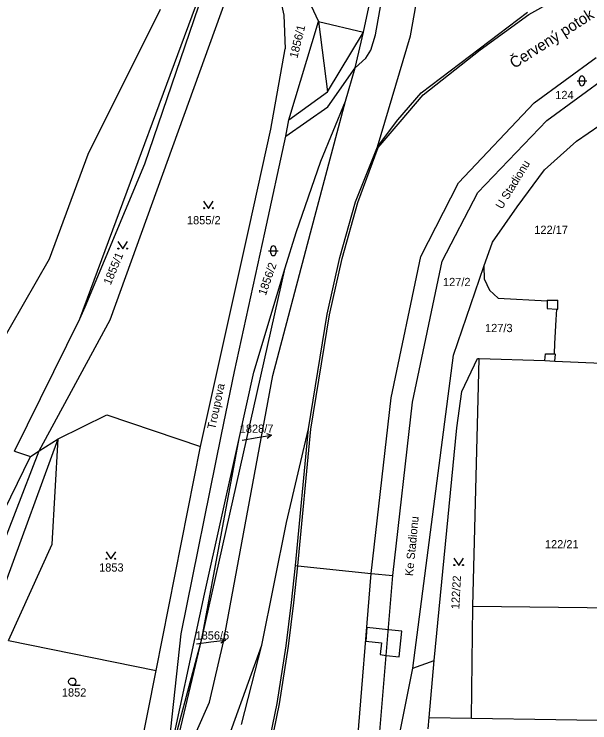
# Model space of a CAD drawing. Extents: x -785744 to -782822, y -1067550 to -1063910.
# Drawn here: x -783553.3 to -783434.4, y -1065048.6 to -1064902.2 of the extents above; entities that cross this region are included whole.
import ezdxf

# ---------------------------------------------------------------- set-up
doc = ezdxf.new("R2010")
doc.units = 0
for name, color, linetype in [('Hranice parcel', 7, 'Continuous'), ('Parcelní čísla', 7, 'Continuous'), ('Pop_ČP_popisy', 7, 'Continuous'), ('Vnitřní kresba', 7, 'Continuous'), ('Věcná břemena k části', 7, 'Continuous'), ('Značky kultur', 7, 'Continuous')]:
    doc.layers.add(name, color=color, linetype=linetype)

msp = doc.modelspace()

# ---------------------------------------------------------------- linework, layer by layer
at = {"layer": 'Hranice parcel'}
for p, q in [((-783538.04, -1064931.1), (-783523.1, -1064901.15)), ((-783545.98, -1064952.75), (-783538.04, -1064931.1)), ((-783575.44, -1065003.73), (-783545.98, -1064952.75))]:
    msp.add_line(p, q, dxfattribs=at)
for points in [[(-783499.51, -1064884.38), (-783490.48, -1064903.67)], [(-783471.49, -1064906.69), (-783467.9, -1064886.57)], [(-783539.74, -1064965.15), (-783511.32, -1064888.33)], [(-783533.48, -1064965.38), (-783505.26, -1064887.15)], [(-783481.18, -1064905.88), (-783477.75, -1064889.71)], [(-783498.87, -1064896.64), (-783497.64, -1064902.39)], [(-783469.27, -1064918.46), (-783447.3, -1064901.74)], [(-783497.64, -1064902.39), (-783497.32, -1064909.38)], [(-783496.57, -1064924.02), (-783490.48, -1064903.67)], [(-783490.48, -1064903.67), (-783488.59, -1064918.22)], [(-783488.59, -1064918.22), (-783481.18, -1064905.88)], [(-783482.9, -1064913.3), (-783481.18, -1064905.88)], [(-783478.28, -1064929.62), (-783471.49, -1064906.69)], [(-783500.31, -1064925.98), (-783497.32, -1064909.38)], [(-783445.96, -1064920.48), (-783433.11, -1064911.15)], [(-783484.87, -1064920.18), (-783482.9, -1064913.3)], [(-783443.35, -1064924.13), (-783430.48, -1064914.8)], [(-783474.07, -1064924.03), (-783469.27, -1064918.46)], [(-783490, -1064932.55), (-783484.87, -1064920.18)], [(-783461.55, -1064937.01), (-783445.96, -1064920.48)], [(-783437.22, -1064928.4), (-783429.93, -1064923.44)], [(-783497.23, -1064927.39), (-783496.57, -1064924.02)], [(-783478.28, -1064929.62), (-783474.07, -1064924.03)], [(-783457.58, -1064939.04), (-783443.35, -1064924.13)], [(-783504.81, -1064946.28), (-783500.31, -1064925.98)], [(-783501.56, -1064947.4), (-783497.23, -1064927.39)], [(-783443.83, -1064934.34), (-783437.22, -1064928.4)], [(-783482.83, -1064940.99), (-783478.28, -1064929.62)], [(-783495.09, -1064947.27), (-783490, -1064932.55)], [(-783449.41, -1064942), (-783443.83, -1064934.34)], [(-783469.34, -1064952.28), (-783461.55, -1064937.01)], [(-783464.9, -1064953.22), (-783457.58, -1064939.04)], [(-783486.09, -1064952.5), (-783482.83, -1064940.99)], [(-783454.51, -1064949.3), (-783449.41, -1064942)], [(-783514.84, -1064991.54), (-783504.81, -1064946.28)], [(-783507.81, -1064976.02), (-783501.56, -1064947.4)], [(-783497.32, -1064954.63), (-783495.09, -1064947.27)], [(-783456.33, -1064954.34), (-783454.51, -1064949.3)], [(-783488.71, -1064964.21), (-783486.09, -1064952.5)], [(-783475.47, -1064981.45), (-783469.34, -1064952.28)], [(-783471.03, -1064982.39), (-783464.9, -1064953.22)], [(-783462.59, -1064972.66), (-783456.33, -1064954.34)], [(-783456.33, -1064954.34), (-783456.29, -1064956.86)], [(-783514.53, -1065031.25), (-783497.32, -1064954.63)], [(-783503.85, -1064976.14), (-783497.32, -1064954.63)], [(-783456.29, -1064956.86), (-783455.16, -1064959.24)], [(-783455.16, -1064959.24), (-783453.34, -1064960.9)], [(-783453.34, -1064960.9), (-783443.27, -1064961.41)], [(-783443.27, -1064961.41), (-783443.23, -1064963.04)], [(-783443.23, -1064963.04), (-783441.24, -1064963.15)], [(-783441.36, -1064965.32), (-783441.24, -1064963.15)], [(-783492.53, -1064987.86), (-783488.71, -1064964.21)], [(-783553.24, -1064992.51), (-783539.74, -1064965.15)], [(-783548.17, -1064992.43), (-783533.48, -1064965.38)], [(-783441.63, -1064970.21), (-783441.36, -1064965.32)], [(-783441.76, -1064972.4), (-783441.63, -1064970.21)], [(-783471.02, -1065037.32), (-783462.59, -1064972.66)], [(-783460.89, -1064980.19), (-783457.66, -1064973.33)], [(-783457.66, -1064973.33), (-783457.31, -1064973.34)], [(-783457.46, -1064978.98), (-783457.31, -1064973.34)], [(-783457.31, -1064973.34), (-783443.73, -1064973.74)], [(-783443.73, -1064973.74), (-783443.58, -1064972.34)], [(-783443.58, -1064972.34), (-783441.76, -1064972.4)], [(-783443.73, -1064973.74), (-783441.69, -1064973.89)], [(-783441.69, -1064973.89), (-783432.05, -1064974.33)], [(-783510.48, -1064989.06), (-783507.81, -1064976.02)], [(-783506.88, -1064989.89), (-783503.85, -1064976.14)], [(-783458.63, -1065024.51), (-783457.46, -1064978.98)], [(-783461.92, -1064987.64), (-783460.89, -1064980.19)], [(-783479.58, -1065017.78), (-783475.47, -1064981.45)], [(-783475.1, -1065018.21), (-783471.03, -1064982.39)], [(-783544.22, -1064989.94), (-783534.18, -1064984.98)], [(-783534.18, -1064984.98), (-783514.84, -1064991.54)], [(-783497.09, -1065007.24), (-783492.53, -1064987.86)], [(-783495.21, -1065016.12), (-783492.53, -1064987.86)], [(-783466.55, -1065035.74), (-783461.92, -1064987.64)], [(-783518.81, -1065030.21), (-783510.48, -1064989.06)], [(-783555.01, -1065019.55), (-783544.22, -1064989.94)], [(-783548.17, -1064992.43), (-783544.22, -1064989.94)], [(-783545.48, -1065011.72), (-783544.22, -1064989.94)], [(-783514.53, -1065031.25), (-783506.88, -1064989.89)], [(-783514.02, -1065022.07), (-783506.88, -1064989.89)], [(-783557.99, -1065017.77), (-783548.17, -1064992.43)], [(-783553.24, -1064992.51), (-783549.97, -1064993.56)], [(-783549.97, -1064993.56), (-783548.17, -1064992.43)], [(-783524.01, -1065037.82), (-783514.84, -1064991.54)], [(-783562.19, -1065018.56), (-783549.97, -1064993.56)], [(-783502.14, -1065032.55), (-783497.09, -1065007.24)], [(-783554.46, -1065031.61), (-783545.48, -1065011.72)], [(-783496.04, -1065023.77), (-783495.21, -1065016.12)], [(-783482.56, -1065054.25), (-783479.58, -1065017.78)], [(-783477.98, -1065052.91), (-783475.1, -1065018.21)], [(-783521.94, -1065058.84), (-783514.02, -1065022.07)], [(-783497.17, -1065032.71), (-783496.04, -1065023.77)], [(-783458.88, -1065047.67), (-783458.63, -1065024.51)], [(-783521.94, -1065058.84), (-783518.81, -1065030.21)], [(-783554.46, -1065031.61), (-783524.01, -1065037.82)], [(-783521.94, -1065058.84), (-783514.53, -1065031.25)], [(-783520.86, -1065057.92), (-783514.53, -1065031.25)], [(-783506.35, -1065048.95), (-783502.14, -1065032.55)], [(-783499.02, -1065044.63), (-783497.17, -1065032.71)], [(-783471.02, -1065037.32), (-783466.55, -1065035.74)], [(-783467.63, -1065047.54), (-783466.55, -1065035.74)], [(-783529.45, -1065065.23), (-783524.01, -1065037.82)], [(-783477.5, -1065070.05), (-783471.02, -1065037.32)], [(-783500.79, -1065053.34), (-783499.02, -1065044.63)], [(-783467.85, -1065049.9), (-783467.63, -1065047.54)], [(-783467.63, -1065047.54), (-783458.88, -1065047.67)], [(-783458.88, -1065047.67), (-783424.02, -1065048.18)]]:
    msp.add_lwpolyline(points, dxfattribs=at)
at = {"layer": 'Pop_ČP_popisy'}
for p, q in [((-783503.11, -1064989.69), (-783500.15, -1064989.2)), ((-783512.68, -1065031.91), (-783509.7, -1065031.53))]:
    msp.add_line(p, q, dxfattribs=at)
for points in [[(-783501.22, -1064988.87), (-783500.15, -1064989.2), (-783501.05, -1064989.85)], [(-783506.2, -1064990.21), (-783503.11, -1064989.69)], [(-783515.64, -1065032.28), (-783512.68, -1065031.91)], [(-783510.76, -1065031.16), (-783509.7, -1065031.53), (-783510.63, -1065032.16)]]:
    msp.add_lwpolyline(points, dxfattribs=at)
at = {"layer": 'Vnitřní kresba'}
for points in [[(-783478.7, -1064906.42), (-783472.96, -1064874.3)], [(-783526.3, -1064933.08), (-783512.4, -1064892.33)], [(-783447.01, -1064902.27), (-783436.79, -1064896.5)], [(-783457.08, -1064909.54), (-783447.01, -1064902.27)], [(-783490.48, -1064903.67), (-783481.18, -1064905.88)], [(-783479.66, -1064909.59), (-783478.7, -1064906.42)], [(-783480.72, -1064911.3), (-783479.66, -1064909.59)], [(-783468.82, -1064918.84), (-783457.08, -1064909.54)], [(-783482.9, -1064913.3), (-783480.72, -1064911.3)], [(-783488.53, -1064921.33), (-783482.9, -1064913.3)], [(-783496.57, -1064924.02), (-783488.59, -1064918.22)], [(-783473.62, -1064924.41), (-783468.82, -1064918.84)], [(-783492.09, -1064947.38), (-783484.87, -1064920.18)], [(-783497.23, -1064927.39), (-783488.53, -1064921.33)], [(-783478.12, -1064929.74), (-783473.62, -1064924.41)], [(-783482.35, -1064941.13), (-783478.12, -1064929.74)], [(-783538.68, -1064962.67), (-783526.3, -1064933.08)], [(-783485.61, -1064952.64), (-783482.35, -1064941.13)], [(-783499.88, -1064976.88), (-783492.09, -1064947.38)], [(-783488.22, -1064964.29), (-783485.61, -1064952.64)], [(-783443.27, -1064961.29), (-783443.27, -1064961.41)], [(-783443.27, -1064961.29), (-783441.02, -1064961.29)], [(-783441.02, -1064963.16), (-783441.02, -1064961.29)], [(-783539.74, -1064965.15), (-783538.68, -1064962.67)], [(-783441.24, -1064963.15), (-783441.02, -1064963.16)], [(-783492.04, -1064987.94), (-783488.22, -1064964.29)], [(-783441.76, -1064972.4), (-783441.56, -1064972.41)], [(-783441.69, -1064973.89), (-783441.56, -1064972.41)], [(-783510.06, -1065031.92), (-783499.88, -1064976.88)], [(-783494.72, -1065016.18), (-783492.04, -1064987.94)], [(-783495.55, -1065023.83), (-783494.72, -1065016.18)], [(-783495.21, -1065016.12), (-783494.72, -1065016.18)], [(-783494.72, -1065016.18), (-783479.58, -1065017.78)], [(-783479.58, -1065017.78), (-783475.1, -1065018.21)], [(-783496.68, -1065032.79), (-783495.55, -1065023.83)], [(-783458.63, -1065024.51), (-783423.25, -1065024.92)], [(-783512.95, -1065044.33), (-783510.06, -1065031.92)], [(-783511.02, -1065057.21), (-783502.14, -1065032.55)], [(-783498.53, -1065044.71), (-783496.68, -1065032.79)], [(-783515.67, -1065050.42), (-783512.95, -1065044.33)], [(-783500.31, -1065053.48), (-783498.53, -1065044.71)]]:
    msp.add_lwpolyline(points, dxfattribs=at)
at = {"layer": 'Věcná břemena k části'}
for points in [[(-783480.49, -1065028.91), (-783480.72, -1065031.74)], [(-783476.03, -1065029.38), (-783480.49, -1065028.91)], [(-783473.26, -1065029.67), (-783476.03, -1065029.38)], [(-783473.83, -1065035.02), (-783473.26, -1065029.67)], [(-783480.72, -1065031.74), (-783477.45, -1065032.09)], [(-783477.45, -1065032.09), (-783477.73, -1065034.53)], [(-783477.73, -1065034.53), (-783476.47, -1065034.69)], [(-783476.47, -1065034.69), (-783473.83, -1065035.02)]]:
    msp.add_lwpolyline(points, dxfattribs=at)
at = {"layer": 'Značky kultur'}
for p, q in [((-783437.07, -1064915.97), (-783435.07, -1064915.97)), ((-783436.57, -1064916.47), (-783436.57, -1064915.47)), ((-783435.57, -1064915.47), (-783435.57, -1064916.47)), ((-783514.19, -1064940.83), (-783513.19, -1064942.33)), ((-783513.19, -1064942.33), (-783512.19, -1064940.83)), ((-783531.89, -1064949.17), (-783530.89, -1064950.67)), ((-783530.89, -1064950.67), (-783529.89, -1064949.17)), ((-783500.79, -1064951.08), (-783498.79, -1064951.08)), ((-783500.29, -1064951.58), (-783500.29, -1064950.58)), ((-783499.29, -1064950.58), (-783499.29, -1064951.58)), ((-783534.34, -1065013.27), (-783533.34, -1065014.77)), ((-783533.34, -1065014.77), (-783532.34, -1065013.27)), ((-783462.52, -1065014.58), (-783461.52, -1065016.08)), ((-783461.52, -1065016.08), (-783460.52, -1065014.58)), ((-783541.31, -1065040.87), (-783539.71, -1065040.87))]:
    msp.add_line(p, q, dxfattribs=at)
for centre, radius in [((-783514.09, -1064942.28), 0.112), ((-783512.29, -1064942.28), 0.112), ((-783531.79, -1064950.62), 0.112), ((-783529.99, -1064950.62), 0.112), ((-783534.24, -1065014.72), 0.112), ((-783532.44, -1065014.72), 0.112), ((-783462.42, -1065016.03), 0.112), ((-783460.62, -1065016.03), 0.112), ((-783541.31, -1065040.12), 0.75)]:
    msp.add_circle(centre, radius, dxfattribs=at)
for centre, start, end in [((-783436.07, -1064915.47), 0, 180), ((-783436.07, -1064916.47), 180, 0), ((-783499.79, -1064950.58), 0, 180), ((-783499.79, -1064951.58), 180, 0)]:
    msp.add_arc(centre, 0.5, start, end, dxfattribs=at)

# ---------------------------------------------------------------- texts
at = {"layer": 'Parcelní čísla'}
for s, rotation, p in [('1856/1', 76.1378, (-783494.84, -1064911.4)), ('1855/1', 67.428, (-783533.39, -1064958.28)), ('1856/2', 70.8702, (-783501.36, -1064960.44)), ('122/22', 87.1093, (-783461.39, -1065025.18))]:
    msp.add_text(s, height=1.7, rotation=rotation, dxfattribs=at).set_placement(p)
for s, height, p in [('124', 1.7, (-783441.57, -1064919.74)), ('1855/2', 1.7, (-783517.63, -1064945.61)), ('122/17', 1.7, (-783445.91, -1064947.59)), ('127/2', 1.7, (-783464.76, -1064958.38)), ('127/3', 1.7, (-783456.08, -1064967.89)), ('1828/7', 0.1, (-783506.2, -1064990.21)), ('122/21', 1.7, (-783443.71, -1065012.57)), ('1853', 1.7, (-783535.77, -1065017.38)), ('1856/6', 0.1, (-783515.64, -1065032.28)), ('1852', 1.7, (-783543.46, -1065043.2))]:
    msp.add_text(s, height=height, dxfattribs=at).set_placement(p)
at = {"layer": 'Pop_ČP_popisy'}
for s, height, rotation, p in [('Červený potok', 2.3, 32.5878, (-783450.05, -1064913.51)), ('U Stadionu', 1.7, 58.5, (-783452.57, -1064942.61)), ('Troupova', 1.7, 77.9737, (-783511.81, -1064988.09)), ('Ke Stadionu', 1.7, 84.4737, (-783470.95, -1065018.35))]:
    msp.add_text(s, height=height, rotation=rotation, dxfattribs=at).set_placement(p)
for s, p in [('1828/7', (-783506.73, -1064988.69)), ('1856/6', (-783515.86, -1065031.41))]:
    msp.add_text(s, height=1.7, dxfattribs=at).set_placement(p)

doc.saveas('drawing.dxf')
